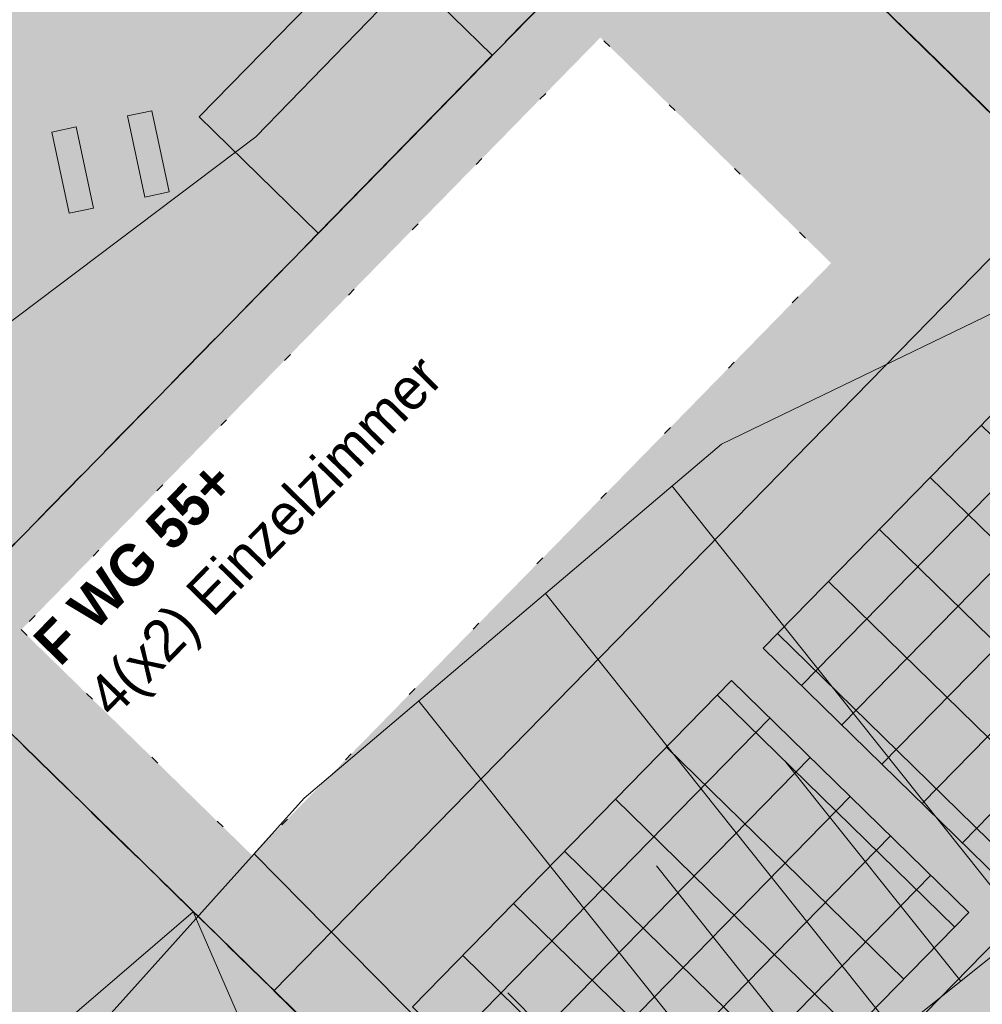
# Model space of a CAD drawing. Header units: metres. Extents: x -228 to 168, y -124 to 293.
# Tile 334 of 613: x -33 to -22, y 103 to 115. Entities that reach past the tile are written whole.
import ezdxf

# ---------------------------------------------------------------- set-up
doc = ezdxf.new("R2010")
doc.units = ezdxf.units.M
doc.header["$MEASUREMENT"] = 0
doc.linetypes.add('Strichlinie_ eng', pattern=[1.15, 0.75, -0.4])
doc.linetypes.add('Wipeout_Contour', pattern=[1, 0, -1])
doc.layers.add('Gebäude.3 _ UMGEBUNG', color=7, linetype='Continuous')
doc.styles.add('ERSTELLTER_STIL_2', font='txt')

msp = doc.modelspace()

# ---------------------------------------------------------------- hatches: boundary and pattern name
at = {"layer": 'Gebäude.3 _ UMGEBUNG', "linetype": 'Continuous', "lineweight": 18, "true_color": 0xe9eed8}
msp.add_hatch(color=254, dxfattribs=at).paths.add_polyline_path([(-43.288, 108.54), (-29.695, 92.601), (-14.965, 107.665), (-16.549, 109.213), (-26.057, 99.489), (-34.494, 107.739), (-24.986, 117.463), (-21.482, 114.037), (-10.646, 125.12), (4.164, 110.639), (-4.575, 101.701), (-3.765, 100.91), (7.071, 111.992), (-15.628, 134.187), (-26.352, 123.059), (-27.071, 122.385), (-42.374, 109.309)])
at = {"layer": 'Gebäude.3 _ UMGEBUNG', "linetype": 'Continuous', "lineweight": 18, "true_color": 0x2a2a1c}
msp.add_hatch(color=250, dxfattribs=at).paths.add_polyline_path([(-43.288, 108.54), (-29.695, 92.601), (-24.473, 97.941), (-34.494, 107.739), (-24.986, 117.463), (-21.482, 114.037), (-8.553, 127.26), (-15.617, 134.176), (-26.352, 123.059), (-27.071, 122.385), (-42.477, 109.22)])
at = {"layer": 'Gebäude.3 _ UMGEBUNG', "linetype": 'Continuous', "lineweight": 18}
msp.add_hatch(color=255, dxfattribs=at).paths.add_polyline_path([(-25.628, 99.07), (-16.12, 108.794), (-24.986, 117.463), (-34.494, 107.739)])
at = {"layer": 'Gebäude.3 _ UMGEBUNG', "linetype": 'Continuous', "lineweight": 18, "true_color": 0xf9f9f9}
msp.add_hatch(color=7, dxfattribs=at).paths.add_polyline_path([(-27.573, 114.817), (-29.008, 116.221), (-31.105, 114.076), (-29.67, 112.672)])
at = {"layer": 'Gebäude.3 _ UMGEBUNG', "linetype": 'Continuous', "lineweight": 18, "true_color": 0xfffff6}
for points in [[(-31.466, 113.171), (-31.676, 114.149), (-31.969, 114.086), (-31.76, 113.108)], [(-32.376, 112.976), (-32.585, 113.954), (-32.879, 113.891), (-32.669, 112.913)]]:
    msp.add_hatch(color=7, dxfattribs=at).paths.add_polyline_path(points)
at = {"layer": 'Gebäude.3 _ UMGEBUNG', "linetype": 'Continuous', "lineweight": 18, "true_color": 0x2f2f2f}
msp.add_hatch(color=250, dxfattribs=at).paths.add_polyline_path([(-16.12, 108.794), (-20.696, 113.268), (-30.204, 103.544), (-25.628, 99.07)])
at = {"layer": 'Gebäude.3 _ UMGEBUNG', "linetype": 'Continuous', "lineweight": 18, "true_color": 0xedf0f7}
for points in [[(-21.448, 104.875), (-17.602, 108.808), (-20.462, 111.604), (-24.308, 107.672)], [(-25.675, 100.552), (-21.83, 104.485), (-24.69, 107.281), (-28.535, 103.349)]]:
    msp.add_hatch(color=7, dxfattribs=at).paths.add_polyline_path(points)
at = {"layer": 'Gebäude.3 _ UMGEBUNG', "linetype": 'Continuous', "lineweight": 18}
h = msp.add_hatch(dxfattribs=at)
h.set_pattern_fill('Verband__Quadrat__10x10', color=255, style=0, pattern_type=2)
h.set_pattern_definition([(45.643, (-21.4794, 107.7033), (-0.48441, 0.47365), []), (135.643, (-21.4794, 107.7033), (0.61389, 0.62783), [])])
h.paths.add_polyline_path([(-21.448, 104.875), (-17.602, 108.808), (-20.462, 111.604), (-24.308, 107.672)])
h = msp.add_hatch(dxfattribs=at)
h.set_pattern_fill('Verband__Quadrat__10x10', color=255, style=0, pattern_type=2)
h.set_pattern_definition([(45.643, (-24.6578, 104.45277), (-0.48441, 0.47365), []), (135.643, (-24.6578, 104.4528), (0.61389, 0.62783), [])])
h.paths.add_polyline_path([(-25.675, 100.552), (-21.83, 104.485), (-24.69, 107.281), (-28.535, 103.349)])

# ---------------------------------------------------------------- linework, layer by layer
at = {"color": 255, "linetype": 'Continuous', "lineweight": 18}
for p, q in [((-23.492, 102.412), (-25.594, 105.047)), ((-36.151, 100.225), (-31.176, 104.495)), ((-31.176, 104.495), (-28.917, 99.292)), ((-25.008, 101.111), (-27.385, 103.52))]:
    msp.add_line(p, q, dxfattribs=at)

# ---------------------------------------------------------------- next in the draw order: wipeouts: each hides what was drawn before it
at = {"color": 254, "linetype": 'Wipeout_Contour', "lineweight": 0, "ltscale": 455.154238}
msp.add_wipeout([(-33.248, 107.895), (-30.467, 105.176), (-23.49, 112.312), (-26.27, 115.031)], dxfattribs=at).dxf.layer = 'Gebäude.3 _ UMGEBUNG'

# ---------------------------------------------------------------- next in the draw order: linework, layer by layer
at = {"color": 255, "linetype": 'Continuous', "lineweight": 18}
for p, q in [((-26.472, 117.902), (-30.422, 113.834)), ((-30.422, 113.834), (-35.248, 110.196)), ((-19.31, 112.79), (-24.811, 110.13)), ((-24.811, 110.13), (-29.838, 105.866)), ((-21.147, 104.282), (-25.407, 109.624)), ((-22.711, 103.035), (-26.933, 108.329)), ((-24.274, 101.788), (-28.459, 107.035)), ((-21.929, 103.659), (-24.05, 106.318)), ((-29.838, 105.866), (-34.139, 101.076)), ((-24.522, 101.591), (-19.655, 105.473)), ((-25.72, 100.409), (-30.441, 105.194))]:
    msp.add_line(p, q, dxfattribs=at)
at = {"color": 36, "linetype": 'Strichlinie_ eng', "lineweight": 18, "true_color": 0x7e4100, "flags": 128}
msp.add_lwpolyline([(19.758, 81.174), (26.139, 74.934), (10.759, 59.206), (-18.58, 87.891), (-16.436, 90.083), (-25.628, 99.07), (-34.494, 107.739), (-24.986, 117.463), (-21.482, 114.037), (-10.65, 125.116), (9.694, 105.235), (12.839, 108.451), (26.548, 122.471), (40.314, 109.01), (37.093, 105.716), (40.499, 102.386)], close=True, dxfattribs=at)
at = {"layer": 'Gebäude.3 _ UMGEBUNG', "color": 9, "linetype": 'Continuous', "lineweight": 18, "flags": 128}
for points in [[(-43.288, 108.54), (-29.695, 92.601), (-14.965, 107.665), (-16.549, 109.213), (-26.057, 99.489), (-34.494, 107.739), (-24.986, 117.463), (-21.482, 114.037), (-10.646, 125.12), (4.164, 110.639), (-4.575, 101.701), (-3.765, 100.91), (7.071, 111.992), (-2.939, 121.78), (-15.628, 134.187), (-26.352, 123.059), (-27.071, 122.385), (-42.374, 109.309)], [(-21.448, 104.875), (-17.602, 108.808), (-20.462, 111.604), (-24.308, 107.672)], [(-21.448, 104.875), (-17.602, 108.808), (-20.462, 111.604), (-24.308, 107.672)], [(-25.675, 100.552), (-21.83, 104.485), (-24.69, 107.281), (-28.535, 103.349)], [(-25.675, 100.552), (-21.83, 104.485), (-24.69, 107.281), (-28.535, 103.349)]]:
    msp.add_lwpolyline(points, close=True, dxfattribs=at)
at = {"layer": 'Gebäude.3 _ UMGEBUNG', "color": 8, "linetype": 'Continuous', "lineweight": 18, "flags": 128}
for points in [[(-25.628, 99.07), (-16.12, 108.794), (-24.986, 117.463), (-34.494, 107.739)], [(-16.12, 108.794), (-25.628, 99.07), (-30.204, 103.544), (-20.696, 113.268)]]:
    msp.add_lwpolyline(points, close=True, dxfattribs=at)
at = {"layer": 'Gebäude.3 _ UMGEBUNG', "color": 253, "linetype": 'Continuous', "lineweight": 18, "true_color": 0x9f9f9f, "flags": 128}
msp.add_lwpolyline([(-27.573, 114.817), (-29.008, 116.221), (-31.105, 114.076), (-29.67, 112.672)], close=True, dxfattribs=at)
at = {"layer": 'Gebäude.3 _ UMGEBUNG', "color": 7, "linetype": 'Wipeout_Contour', "lineweight": 18, "flags": 128}
msp.add_lwpolyline([(-33.248, 107.895), (-30.467, 105.176), (-23.49, 112.312), (-26.27, 115.031)], close=True, dxfattribs=at)
at = {"layer": 'Gebäude.3 _ UMGEBUNG', "color": 254, "linetype": 'Continuous', "lineweight": 18, "true_color": 0xdfdfdf, "flags": 128}
for points in [[(-31.466, 113.171), (-31.76, 113.108), (-31.969, 114.086), (-31.676, 114.149)], [(-32.376, 112.976), (-32.669, 112.913), (-32.879, 113.891), (-32.585, 113.954)]]:
    msp.add_lwpolyline(points, close=True, dxfattribs=at)

# ---------------------------------------------------------------- next in the draw order: texts
at = {"layer": 'Gebäude.3 _ UMGEBUNG', "color": 7, "linetype": 'Continuous', "lineweight": 18, "insert": (-33.138, 107.787), "char_height": 0.5, "attachment_point": 1, "rotation": 45.6433, "line_spacing_factor": 1.078866, "style": 'ERSTELLTER_STIL_2'}
msp.add_mtext('\\A1;{\\pql;\\fFrutiger LT 47 LightCn|b1|i0|c0|p0;\\W1.000000;F WG 55+\\P\\pql;\\fFrutiger LT 47 LightCn|b0|i0|c0|p0;\\W1.000000;4(x2) Einzelzimmer}', dxfattribs=at)

doc.saveas('drawing.dxf')
